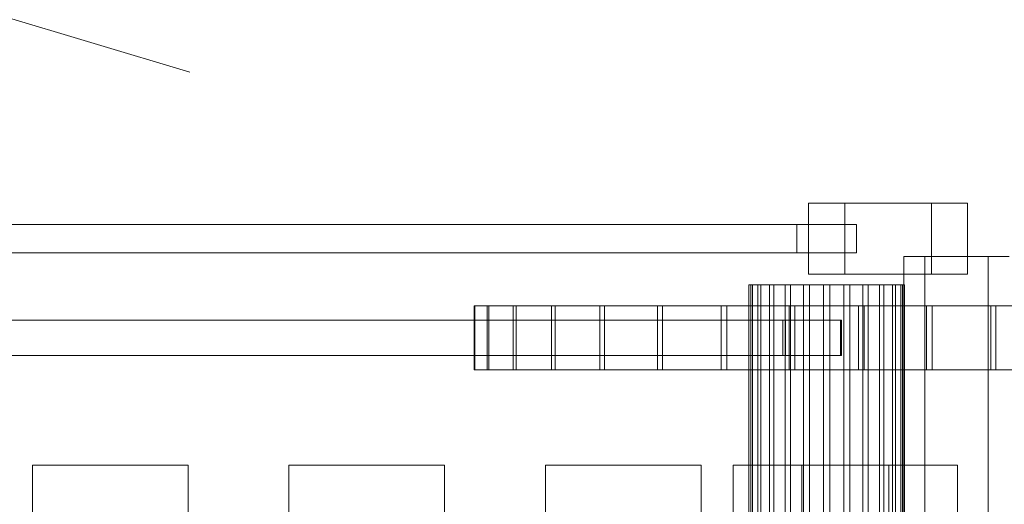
# Model space of a CAD drawing. Header units: millimetres. Extents: x -2233 to 65662, y -50530 to 6847.
# Tile 500 of 656: x 24352 to 24630, y -17247 to -17110. Entities that reach past the tile are written whole.
import ezdxf

# ---------------------------------------------------------------- set-up
doc = ezdxf.new("R2010")
doc.units = ezdxf.units.MM
for name, color, linetype, lineweight in [('COTAS_P', 1, 'Continuous', 0), ('superior_briquetadora', 7, 'Continuous', 0), ('superior_C02', 7, 'Continuous', 0)]:
    doc.layers.add(name, color=color, linetype=linetype, lineweight=lineweight)
doc.dimstyles.new('R19_100', dxfattribs={"dimtxt": 250, "dimasz": 150, "dimexe": 150, "dimexo": 80, "dimgap": 100, "dimtad": 1, "dimtih": 1, "dimtoh": 1, "dimdsep": 46, "dimcen": 0.09, "dimadec": 0, "dimazin": 0, "dimtfac": 1, "dimtdec": 4, "dimtofl": 0, "dimtmove": 0, "dimatfit": 3, "dimfxl": 1, "dimtolj": 1, "dimtzin": 0, "dimarcsym": 0})

# ---------------------------------------------------------------- blocks, each defined once
blk = doc.blocks.new('DIM_R32_27')
at = {"layer": 'COTAS_P'}
for p, q in [((24250.07, -17080), (24400.07, -17035)), ((26750.07, -17080), (26600.07, -17035)), ((24250.07, -17980), (24250.07, -17080)), ((24250.07, -17080), (26750.07, -17080)), ((24250.07, -17080), (24400.07, -17125)), ((26750.07, -17080), (26600.07, -17125)), ((26750.07, -17980), (26750.07, -17080))]:
    blk.add_line(p, q, dxfattribs=at)
blk.add_text('2500 P', height=250, dxfattribs=at).set_placement((25500.07, -16980))

msp = doc.modelspace()

# ---------------------------------------------------------------- linework, layer by layer
at = {"layer": 'superior_briquetadora'}
for p, q in [((24355.567, -17236), (24357.746, -17236)), ((24355.567, -17236), (24355.567, -17250)), ((24357.746, -17236), (24363.851, -17236)), ((24363.851, -17236), (24372.672, -17236)), ((24372.672, -17236), (24382.463, -17236)), ((24382.463, -17236), (24391.284, -17236)), ((24391.284, -17236), (24397.389, -17236)), ((24397.389, -17236), (24399.567, -17236)), ((24399.567, -17236), (24399.567, -17250)), ((24428.067, -17236), (24430.246, -17236)), ((24428.067, -17236), (24428.067, -17250)), ((24430.246, -17236), (24436.351, -17236)), ((24436.351, -17236), (24445.172, -17236)), ((24445.172, -17236), (24454.963, -17236)), ((24454.963, -17236), (24463.784, -17236)), ((24463.784, -17236), (24469.889, -17236)), ((24469.889, -17236), (24472.067, -17236)), ((24472.067, -17236), (24472.067, -17250)), ((24500.567, -17236), (24502.746, -17236)), ((24500.567, -17236), (24500.567, -17250)), ((24502.746, -17236), (24508.851, -17236)), ((24508.851, -17236), (24517.672, -17236)), ((24517.672, -17236), (24527.463, -17236)), ((24527.463, -17236), (24536.284, -17236)), ((24536.284, -17236), (24542.389, -17236)), ((24542.389, -17236), (24544.567, -17236)), ((24544.567, -17236), (24544.567, -17250)), ((24553.641, -17236), (24555.82, -17236)), ((24553.641, -17236), (24553.641, -17250)), ((24555.82, -17236), (24561.924, -17236)), ((24561.924, -17236), (24570.746, -17236)), ((24570.746, -17236), (24580.537, -17236)), ((24573.067, -17236), (24575.246, -17236)), ((24573.067, -17236), (24573.067, -17250)), ((24575.246, -17236), (24581.351, -17236)), ((24580.537, -17236), (24589.358, -17236)), ((24581.351, -17236), (24590.172, -17236)), ((24589.358, -17236), (24595.462, -17236)), ((24590.172, -17236), (24599.963, -17236)), ((24595.462, -17236), (24597.641, -17236)), ((24597.641, -17236), (24597.641, -17250)), ((24599.963, -17236), (24608.784, -17236)), ((24608.784, -17236), (24614.889, -17236)), ((24614.889, -17236), (24617.067, -17236)), ((24617.067, -17236), (24617.067, -17250))]:
    msp.add_line(p, q, dxfattribs=at)
at = {"layer": 'superior_C02'}
for p, q in [((24585.169, -17162), (24574.966, -17162)), ((24574.966, -17162), (24574.966, -17182)), ((24609.681, -17162), (24574.966, -17162)), ((24585.169, -17182), (24585.169, -17162)), ((24619.883, -17162), (24585.169, -17162)), ((24609.681, -17182), (24609.681, -17162)), ((24609.681, -17162), (24619.883, -17162)), ((24619.883, -17162), (24619.883, -17182)), ((23572.11, -17168), (24571.61, -17168)), ((24588.525, -17168), (23589.024, -17168)), ((24571.61, -17176), (24571.61, -17168)), ((24571.61, -17168), (24588.525, -17168)), ((24588.525, -17168), (24588.525, -17176)), ((23572.11, -17176), (24571.61, -17176)), ((23589.024, -17176), (24588.525, -17176)), ((24588.525, -17176), (24571.61, -17176)), ((24625.701, -17177), (24601.837, -17177)), ((24601.837, -17177), (24601.837, -17580)), ((24607.798, -17177), (24601.837, -17177)), ((24607.798, -17580), (24607.798, -17177)), ((24607.798, -17177), (24631.662, -17177)), ((24625.701, -17580), (24625.701, -17177)), ((24625.701, -17177), (24631.662, -17177)), ((24574.966, -17182), (24585.169, -17182)), ((24609.681, -17182), (24574.966, -17182)), ((24585.169, -17182), (24619.883, -17182)), ((24619.883, -17182), (24609.681, -17182)), ((24558.602, -17185), (24558.086, -17185)), ((24558.086, -17185), (24559.067, -17185)), ((24558.086, -17459.5), (24558.086, -17185)), ((24560.582, -17185), (24558.602, -17185)), ((24558.602, -17459.5), (24558.602, -17185)), ((24559.067, -17185), (24561.48, -17185)), ((24559.067, -17459.5), (24559.067, -17185)), ((24563.889, -17185), (24560.582, -17185)), ((24560.582, -17459.5), (24560.582, -17185)), ((24561.48, -17185), (24565.159, -17185)), ((24561.48, -17459.5), (24561.48, -17185)), ((24568.299, -17185), (24563.889, -17185)), ((24563.889, -17459.5), (24563.889, -17185)), ((24565.159, -17185), (24569.855, -17185)), ((24565.159, -17459.5), (24565.159, -17185)), ((24573.51, -17185), (24568.299, -17185)), ((24568.299, -17459.5), (24568.299, -17185)), ((24569.855, -17185), (24575.246, -17185)), ((24569.855, -17459.5), (24569.855, -17185)), ((24579.169, -17185), (24573.51, -17185)), ((24573.51, -17459.5), (24573.51, -17185)), ((24575.246, -17185), (24580.966, -17185)), ((24575.246, -17459.5), (24575.246, -17185)), ((24584.889, -17185), (24579.169, -17185)), ((24579.169, -17459.5), (24579.169, -17185)), ((24580.966, -17185), (24586.625, -17185)), ((24580.966, -17459.5), (24580.966, -17185)), ((24590.28, -17185), (24584.889, -17185)), ((24584.889, -17459.5), (24584.889, -17185)), ((24586.625, -17185), (24591.836, -17185)), ((24586.625, -17459.5), (24586.625, -17185)), ((24594.976, -17185), (24590.28, -17185)), ((24590.28, -17459.5), (24590.28, -17185)), ((24591.836, -17185), (24596.246, -17185)), ((24591.836, -17459.5), (24591.836, -17185)), ((24598.655, -17185), (24594.976, -17185)), ((24594.976, -17459.5), (24594.976, -17185)), ((24596.246, -17185), (24599.553, -17185)), ((24596.246, -17459.5), (24596.246, -17185)), ((24601.068, -17185), (24598.655, -17185)), ((24598.655, -17459.5), (24598.655, -17185)), ((24599.553, -17185), (24601.533, -17185)), ((24599.553, -17459.5), (24599.553, -17185)), ((24602.049, -17185), (24601.068, -17185)), ((24601.068, -17185), (24601.068, -17459.5)), ((24601.533, -17185), (24602.049, -17185)), ((24601.533, -17459.5), (24601.533, -17185)), ((24602.049, -17459.5), (24602.049, -17185)), ((24484.141, -17191), (24480.473, -17191)), ((24480.473, -17191), (24480.632, -17191)), ((24480.473, -17209), (24480.473, -17191)), ((24480.632, -17191), (24484.613, -17191)), ((24480.632, -17209), (24480.632, -17191)), ((24491.495, -17191), (24484.141, -17191)), ((24484.141, -17209), (24484.141, -17191)), ((24484.613, -17191), (24492.261, -17191)), ((24484.613, -17209), (24484.613, -17191)), ((24502.253, -17191), (24491.495, -17191)), ((24491.495, -17209), (24491.495, -17191)), ((24492.261, -17191), (24503.285, -17191)), ((24492.261, -17209), (24492.261, -17191)), ((24516.002, -17191), (24502.253, -17191)), ((24502.253, -17209), (24502.253, -17191)), ((24503.285, -17191), (24517.258, -17191)), ((24503.285, -17209), (24503.285, -17191)), ((24532.213, -17191), (24516.002, -17191)), ((24516.002, -17209), (24516.002, -17191)), ((24517.258, -17191), (24533.646, -17191)), ((24517.258, -17209), (24517.258, -17191)), ((24550.262, -17191), (24532.213, -17191)), ((24532.213, -17209), (24532.213, -17191)), ((24533.646, -17191), (24551.818, -17191)), ((24533.646, -17209), (24533.646, -17191)), ((24569.457, -17191), (24550.262, -17191)), ((24550.262, -17209), (24550.262, -17191)), ((24551.818, -17191), (24571.075, -17191)), ((24551.818, -17209), (24551.818, -17191)), ((24589.06, -17191), (24569.457, -17191)), ((24569.457, -17209), (24569.457, -17191)), ((24571.075, -17191), (24590.678, -17191)), ((24571.075, -17209), (24571.075, -17191)), ((24608.317, -17191), (24589.06, -17191)), ((24589.06, -17209), (24589.06, -17191)), ((24590.678, -17191), (24609.873, -17191)), ((24590.678, -17209), (24590.678, -17191)), ((24626.489, -17191), (24608.317, -17191)), ((24608.317, -17209), (24608.317, -17191)), ((24609.873, -17191), (24627.922, -17191)), ((24609.873, -17209), (24609.873, -17191)), ((24642.877, -17191), (24626.489, -17191)), ((24626.489, -17209), (24626.489, -17191)), ((24627.922, -17191), (24644.133, -17191)), ((24627.922, -17209), (24627.922, -17191)), ((23572.992, -17195), (24567.683, -17195)), ((24568.404, -17195), (23573.713, -17195)), ((23582.888, -17195), (24584.017, -17195)), ((24584.262, -17195), (23583.132, -17195)), ((24567.683, -17205), (24567.683, -17195)), ((24567.683, -17195), (24568.404, -17195)), ((24568.404, -17195), (24568.404, -17205)), ((24584.017, -17205), (24584.017, -17195)), ((24584.017, -17195), (24584.262, -17195)), ((24584.262, -17195), (24584.262, -17205)), ((23572.992, -17205), (24567.683, -17205)), ((23573.713, -17205), (24568.404, -17205)), ((23582.888, -17205), (24584.017, -17205)), ((23583.132, -17205), (24584.262, -17205)), ((24568.404, -17205), (24567.683, -17205)), ((24584.262, -17205), (24584.017, -17205)), ((24480.632, -17209), (24480.473, -17209)), ((24480.473, -17209), (24484.141, -17209)), ((24484.613, -17209), (24480.632, -17209)), ((24484.141, -17209), (24491.495, -17209)), ((24492.261, -17209), (24484.613, -17209)), ((24491.495, -17209), (24502.253, -17209)), ((24503.285, -17209), (24492.261, -17209)), ((24502.253, -17209), (24516.002, -17209)), ((24517.258, -17209), (24503.285, -17209)), ((24516.002, -17209), (24532.213, -17209)), ((24533.646, -17209), (24517.258, -17209)), ((24532.213, -17209), (24550.262, -17209)), ((24551.818, -17209), (24533.646, -17209)), ((24550.262, -17209), (24569.457, -17209)), ((24571.075, -17209), (24551.818, -17209)), ((24569.457, -17209), (24589.06, -17209)), ((24590.678, -17209), (24571.075, -17209)), ((24589.06, -17209), (24608.317, -17209)), ((24609.873, -17209), (24590.678, -17209)), ((24608.317, -17209), (24626.489, -17209)), ((24627.922, -17209), (24609.873, -17209)), ((24626.489, -17209), (24642.877, -17209)), ((24644.133, -17209), (24627.922, -17209))]:
    msp.add_line(p, q, dxfattribs=at)

# ---------------------------------------------------------------- dimensions: what is measured, and where the dimension line sits
at = {"layer": 'COTAS_P'}
dim = msp.add_aligned_dim(p1=(24250.067, -17980), p2=(26750.067, -17980), distance=900, text='<> P', dimstyle='R19_100', dxfattribs=at)
dim.commit()
dim.dimension.update_dxf_attribs({"geometry": 'DIM_R32_27', "text_midpoint": (25500.067, -17080)})

doc.saveas('drawing.dxf')
